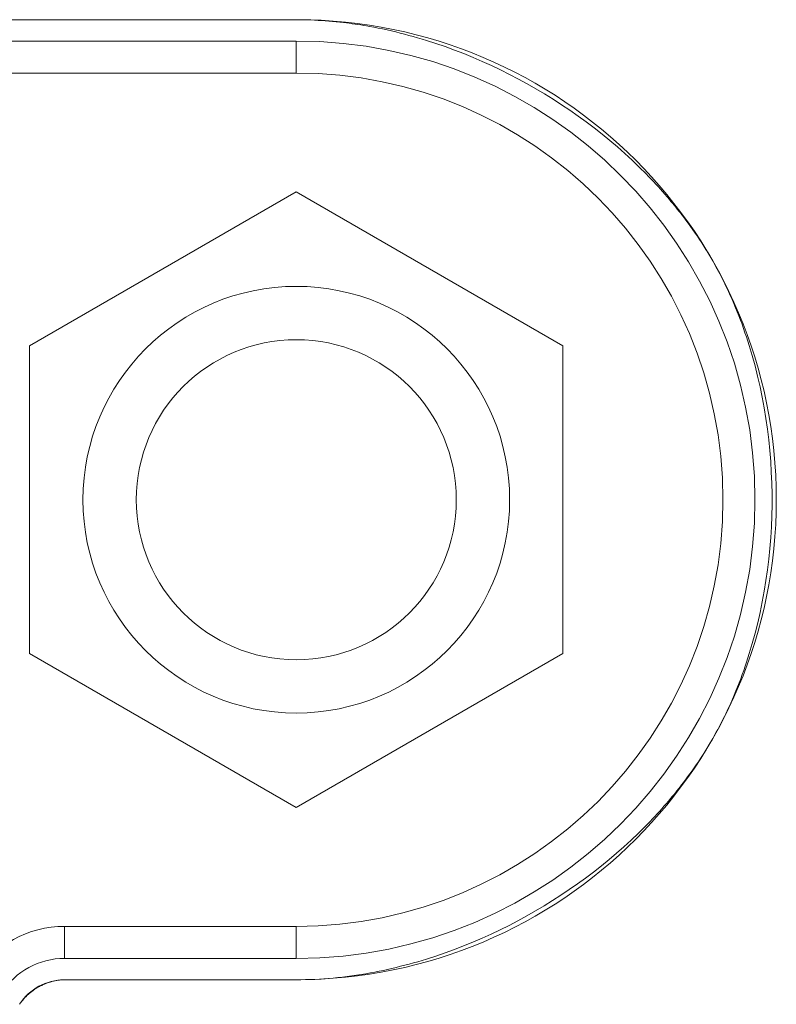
# Model space of a CAD drawing. Header units: millimetres. Extents: x 3925 to 5043, y -86 to 778.
# Tile 278 of 325: x 4816.73 to 4818.51, y 373.43 to 375.74. Entities that reach past the tile are written whole.
import ezdxf

# ---------------------------------------------------------------- set-up
doc = ezdxf.new("R2010")
doc.units = ezdxf.units.MM
doc.header["$LTSCALE"] = 46.255
for name, color, linetype in [('85-005AGG408DXF_CONTINUOUS_LINE', 7, 'CONTINUOUS'), ('H30K-IO-LABEDXF_CONTINUOUS_LINE', 7, 'CONTINUOUS'), ('H30K-REAR-CODXF_CONTINUOUS_LINE', 7, 'CONTINUOUS'), ('LABEL-IO-H30DXF_CONTINUOUS_LINE', 7, 'CONTINUOUS')]:
    doc.layers.add(name, color=color, linetype=linetype)

msp = doc.modelspace()

# ---------------------------------------------------------------- linework, layer by layer
at = {"layer": '85-005AGG408DXF_CONTINUOUS_LINE', "color": 7, "linetype": 'Continuous', "lineweight": 0}
for p, q in [((4816.7576, 374.9718), (4817.3826, 375.3327)), ((4817.3826, 375.3327), (4818.0076, 374.9718)), ((4816.7576, 374.2502), (4816.7576, 374.9718)), ((4818.0076, 374.9718), (4818.0076, 374.2502)), ((4817.3826, 373.8893), (4816.7576, 374.2502)), ((4818.0076, 374.2502), (4817.3826, 373.8893))]:
    msp.add_line(p, q, dxfattribs=at)
for radius in [0.5, 0.375]:
    msp.add_circle((4817.3826, 374.611), radius, dxfattribs=at)
at = {"layer": 'H30K-IO-LABEDXF_CONTINUOUS_LINE', "color": 7, "linetype": 'Continuous', "lineweight": 0}
for p, q in [((4816.5604, 375.7359), (4817.3826, 375.7359)), ((4817.3826, 373.4859), (4816.8395, 373.4859))]:
    msp.add_line(p, q, dxfattribs=at)
for points in [[(4817.3826, 375.7359), (4817.3911, 375.7359), (4817.3996, 375.7357), (4817.408, 375.7355), (4817.4165, 375.7353), (4817.425, 375.7349), (4817.4335, 375.7345), (4817.442, 375.734), (4817.4505, 375.7334), (4817.4591, 375.7327), (4817.4676, 375.732), (4817.4761, 375.7311), (4817.4847, 375.7302), (4817.4932, 375.7293)], [(4817.4932, 375.7293), (4817.5, 375.7284), (4817.5067, 375.7276), (4817.5135, 375.7266), (4817.5202, 375.7257), (4817.527, 375.7247), (4817.5338, 375.7236), (4817.5405, 375.7225), (4817.5473, 375.7214), (4817.5541, 375.7202)], [(4817.5541, 375.7202), (4817.5644, 375.7183), (4817.5747, 375.7163), (4817.5849, 375.7142), (4817.5952, 375.7119), (4817.6055, 375.7096), (4817.6158, 375.7072), (4817.626, 375.7047), (4817.6363, 375.7021), (4817.6465, 375.6993), (4817.6568, 375.6965), (4817.667, 375.6936), (4817.6772, 375.6906), (4817.6874, 375.6875)], [(4817.6874, 375.6875), (4817.7095, 375.6804), (4817.7315, 375.6728), (4817.7534, 375.6648), (4817.7752, 375.6564), (4817.7969, 375.6475), (4817.8185, 375.6382), (4817.8399, 375.6285), (4817.8611, 375.6184), (4817.8822, 375.6079), (4817.9031, 375.597), (4817.9237, 375.5857), (4817.9442, 375.574), (4817.9645, 375.562), (4817.9845, 375.5496), (4818.0043, 375.5368), (4818.0238, 375.5237), (4818.0431, 375.5102), (4818.0621, 375.4964), (4818.0808, 375.4822), (4818.0992, 375.4677), (4818.1173, 375.4529), (4818.135, 375.4378), (4818.1524, 375.4224), (4818.1695, 375.4067), (4818.1862, 375.3907), (4818.2025, 375.3744)], [(4818.2025, 375.3744), (4818.2082, 375.3686), (4818.2138, 375.3627), (4818.2194, 375.3568), (4818.2249, 375.3509), (4818.2304, 375.345), (4818.2358, 375.339), (4818.2412, 375.333), (4818.2465, 375.3269), (4818.2518, 375.3208), (4818.257, 375.3147)], [(4818.257, 375.3147), (4818.2607, 375.3102), (4818.2645, 375.3057), (4818.2682, 375.3012), (4818.2719, 375.2967), (4818.2755, 375.2922), (4818.2791, 375.2876), (4818.2827, 375.283), (4818.2863, 375.2785), (4818.2898, 375.2738)], [(4818.2898, 375.2738), (4818.2955, 375.2664), (4818.3011, 375.2588), (4818.3066, 375.2513), (4818.312, 375.2436), (4818.3173, 375.236), (4818.3226, 375.2283), (4818.3277, 375.2206), (4818.3328, 375.2128), (4818.3378, 375.205), (4818.3427, 375.1971), (4818.3475, 375.1893), (4818.3523, 375.1814), (4818.3569, 375.1734)], [(4818.3569, 375.1734), (4818.3601, 375.1679), (4818.3632, 375.1624), (4818.3662, 375.1569), (4818.3693, 375.1513), (4818.3723, 375.1457), (4818.3752, 375.1401), (4818.3782, 375.1344), (4818.3811, 375.1288), (4818.3839, 375.1231), (4818.3867, 375.1173)], [(4818.3867, 375.1173), (4818.3912, 375.1081), (4818.3956, 375.0988), (4818.3998, 375.0894), (4818.404, 375.08), (4818.4081, 375.0705), (4818.4121, 375.0609), (4818.416, 375.0513), (4818.4198, 375.0416), (4818.4236, 375.0319), (4818.4272, 375.0221), (4818.4307, 375.0123), (4818.4342, 375.0024), (4818.4375, 374.9924), (4818.4408, 374.9825), (4818.444, 374.9724)], [(4818.444, 374.9724), (4818.4511, 374.9486), (4818.4577, 374.9246), (4818.4638, 374.9004), (4818.4694, 374.8759), (4818.4745, 374.8513), (4818.4791, 374.8265), (4818.4832, 374.8015), (4818.4867, 374.7765), (4818.4898, 374.7513), (4818.4924, 374.726), (4818.4944, 374.7006), (4818.4959, 374.6752), (4818.497, 374.6497), (4818.4975, 374.6242), (4818.4975, 374.5987), (4818.497, 374.5732), (4818.496, 374.5478), (4818.4945, 374.5223), (4818.4925, 374.497), (4818.4899, 374.4717), (4818.4869, 374.4465), (4818.4834, 374.4214), (4818.4793, 374.3965), (4818.4747, 374.3717), (4818.4697, 374.347), (4818.4641, 374.3226), (4818.458, 374.2983), (4818.4514, 374.2743), (4818.4443, 374.2505)], [(4818.4443, 374.2505), (4818.4412, 374.2405), (4818.438, 374.2306), (4818.4346, 374.2208), (4818.4312, 374.2109), (4818.4277, 374.2012), (4818.4241, 374.1915), (4818.4205, 374.1818), (4818.4167, 374.1722), (4818.4128, 374.1627), (4818.4089, 374.1532), (4818.4048, 374.1438), (4818.4007, 374.1344), (4818.3965, 374.1251), (4818.3922, 374.1158)], [(4818.3922, 374.1158), (4818.3892, 374.1095), (4818.3861, 374.1033), (4818.3831, 374.0971), (4818.3799, 374.0909), (4818.3768, 374.0847), (4818.3736, 374.0786), (4818.3703, 374.0725), (4818.367, 374.0664), (4818.3637, 374.0604), (4818.3603, 374.0544), (4818.3569, 374.0484)], [(4818.3569, 374.0484), (4818.3526, 374.041), (4818.3481, 374.0335), (4818.3436, 374.0262), (4818.3391, 374.0188), (4818.3344, 374.0115), (4818.3297, 374.0042), (4818.3249, 373.9969), (4818.32, 373.9897), (4818.315, 373.9825), (4818.31, 373.9754), (4818.3049, 373.9683), (4818.2997, 373.9612), (4818.2945, 373.9541), (4818.2892, 373.9471)], [(4818.2892, 373.9471), (4818.2856, 373.9425), (4818.2821, 373.9379), (4818.2784, 373.9333), (4818.2748, 373.9287), (4818.2711, 373.9242), (4818.2674, 373.9196), (4818.2637, 373.9151), (4818.2599, 373.9106)], [(4818.2599, 373.9106), (4818.2548, 373.9045), (4818.2496, 373.8984), (4818.2443, 373.8924), (4818.239, 373.8864), (4818.2337, 373.8805), (4818.2283, 373.8746), (4818.2228, 373.8687), (4818.2173, 373.8628), (4818.2118, 373.857), (4818.2062, 373.8512), (4818.2006, 373.8454)], [(4818.2006, 373.8454), (4818.1843, 373.8292), (4818.1676, 373.8133), (4818.1506, 373.7977), (4818.1332, 373.7824), (4818.1155, 373.7674), (4818.0975, 373.7527), (4818.0791, 373.7383), (4818.0605, 373.7243), (4818.0416, 373.7105), (4818.0224, 373.6971), (4818.0029, 373.6841), (4817.9832, 373.6714), (4817.9633, 373.6591), (4817.9431, 373.6471), (4817.9227, 373.6355), (4817.9021, 373.6243), (4817.8813, 373.6134), (4817.8603, 373.603), (4817.8392, 373.5929), (4817.8179, 373.5833), (4817.7964, 373.5741), (4817.7748, 373.5653), (4817.7531, 373.5569), (4817.7313, 373.5489), (4817.7094, 373.5414), (4817.6874, 373.5343)], [(4817.6874, 373.5343), (4817.6773, 373.5313), (4817.6673, 373.5283), (4817.6572, 373.5254), (4817.6472, 373.5226), (4817.6371, 373.52), (4817.627, 373.5174), (4817.6169, 373.5149), (4817.6068, 373.5125), (4817.5967, 373.5102), (4817.5866, 373.508), (4817.5764, 373.5059), (4817.5663, 373.5039), (4817.5562, 373.502)], [(4817.5562, 373.502), (4817.5453, 373.5001), (4817.5344, 373.4983), (4817.5235, 373.4966), (4817.5126, 373.495), (4817.5017, 373.4936), (4817.4908, 373.4923), (4817.48, 373.4911), (4817.4691, 373.49), (4817.4583, 373.489), (4817.4474, 373.4882), (4817.4366, 373.4875), (4817.4258, 373.4869), (4817.415, 373.4865), (4817.4042, 373.4862), (4817.3934, 373.486), (4817.3826, 373.4859)], [(4816.7902, 373.4748), (4816.7887, 373.4742), (4816.7873, 373.4735), (4816.7859, 373.4728), (4816.7845, 373.4721), (4816.7831, 373.4714), (4816.7817, 373.4707), (4816.7803, 373.4699), (4816.7789, 373.4692), (4816.7775, 373.4684), (4816.7761, 373.4676), (4816.7748, 373.4668), (4816.7734, 373.466), (4816.7721, 373.4651), (4816.7708, 373.4643), (4816.7695, 373.4634), (4816.7682, 373.4625)], [(4816.8395, 373.4859), (4816.8375, 373.4859), (4816.8355, 373.4858), (4816.8335, 373.4857), (4816.8316, 373.4856), (4816.8296, 373.4854), (4816.8276, 373.4852), (4816.8256, 373.485), (4816.8236, 373.4847), (4816.8216, 373.4844), (4816.8196, 373.484), (4816.8176, 373.4837), (4816.8156, 373.4832), (4816.8136, 373.4828), (4816.8116, 373.4823), (4816.8097, 373.4818), (4816.8077, 373.4812), (4816.8057, 373.4806), (4816.8037, 373.48), (4816.8018, 373.4794), (4816.7998, 373.4787), (4816.7979, 373.478), (4816.7959, 373.4772), (4816.794, 373.4765), (4816.7921, 373.4757), (4816.7902, 373.4748)], [(4816.7682, 373.4625), (4816.7665, 373.4614), (4816.7649, 373.4603), (4816.7633, 373.4591), (4816.7617, 373.4579), (4816.7602, 373.4567), (4816.7587, 373.4554), (4816.7571, 373.4542), (4816.7557, 373.4529), (4816.7542, 373.4516), (4816.7527, 373.4503), (4816.7513, 373.4489), (4816.7499, 373.4476), (4816.7486, 373.4462), (4816.7472, 373.4448), (4816.7459, 373.4434), (4816.7446, 373.442), (4816.7433, 373.4405), (4816.7421, 373.4391), (4816.7409, 373.4376), (4816.7397, 373.4361), (4816.7385, 373.4346), (4816.7374, 373.4331), (4816.7363, 373.4315), (4816.7353, 373.43), (4816.7342, 373.4284)]]:
    msp.add_lwpolyline(points, dxfattribs=at)
at = {"layer": 'H30K-REAR-CODXF_CONTINUOUS_LINE', "color": 7, "linetype": 'Continuous', "lineweight": 0}
for p, q in [((4816.5604, 375.686), (4817.3826, 375.686)), ((4817.3826, 375.686), (4817.3826, 375.611)), ((4816.5604, 375.611), (4817.3826, 375.611)), ((4816.8394, 373.536), (4816.8394, 373.611)), ((4817.3826, 373.611), (4816.8394, 373.611)), ((4817.3826, 373.536), (4817.3826, 373.611)), ((4817.3826, 373.536), (4816.8394, 373.536))]:
    msp.add_line(p, q, dxfattribs=at)
for centre, radius, start, end in [((4817.3826, 374.611), 1.075, 270, 90), ((4817.3826, 374.611), 1, 270, 90), ((4816.8394, 373.361), 0.25, 90, 147.3364), ((4816.8394, 373.361), 0.175, 90, 147.3364)]:
    msp.add_arc(centre, radius, start, end, dxfattribs=at)
at = {"layer": 'LABEL-IO-H30DXF_CONTINUOUS_LINE', "color": 7, "linetype": 'Continuous', "lineweight": 0}
for p, q in [((4816.5604, 375.736), (4817.3826, 375.736)), ((4817.3826, 373.486), (4816.8394, 373.486))]:
    msp.add_line(p, q, dxfattribs=at)
for centre, radius, start, end in [((4817.3826, 374.611), 1.125, 270, 90), ((4816.8394, 373.361), 0.125, 90, 147.3364)]:
    msp.add_arc(centre, radius, start, end, dxfattribs=at)

doc.saveas('drawing.dxf')
